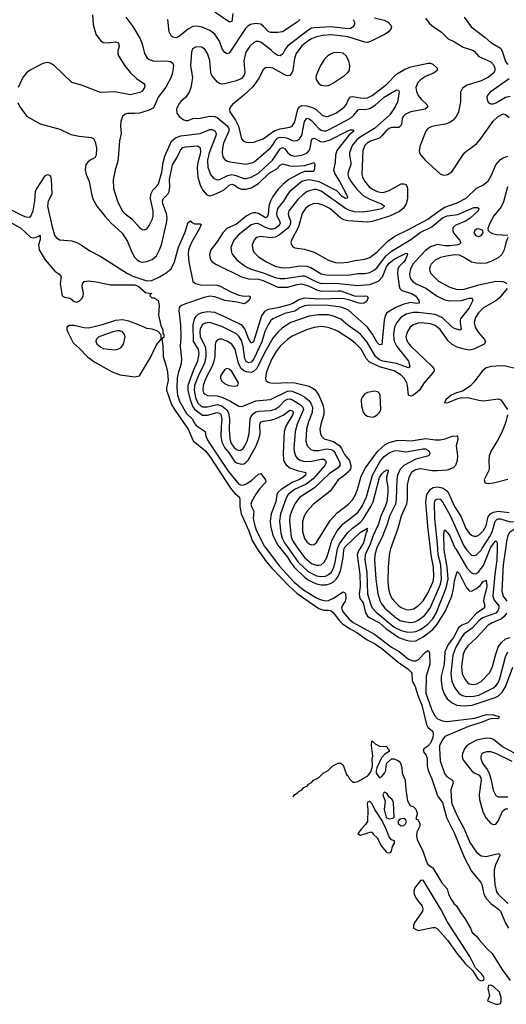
# Model space of a CAD drawing. Header units: inches. Extents: x 1834610 to 2027685, y 642842 to 774116.
# Tile 397 of 632: x 2004200 to 2008217, y 646240 to 654369. Entities that reach past the tile are written whole.
import ezdxf

# ---------------------------------------------------------------- set-up
doc = ezdxf.new("R2010")
doc.units = ezdxf.units.IN
doc.header["$MEASUREMENT"] = 0
doc.layers.add('C0604', color=7, linetype='Continuous')
doc.layers.add('C0605', color=7, linetype='Continuous')

msp = doc.modelspace()

# ---------------------------------------------------------------- linework, layer by layer
at = {"layer": 'C0604', "color": 5}
for points, elevation in [([(2006160.8, 650000), (2006235.4, 649895.4), (2006280.4, 649840.4), (2006417.9, 649697.9), (2006491.1, 649631.1), (2006670, 649507.5), (2006710, 649494.3), (2006750, 649494.6), (2006770, 649489.3), (2006790, 649471.1), (2006836.2, 649410), (2006863.3, 649383.3), (2006922.6, 649342.5), (2006982.8, 649310), (2007068.2, 649248.2), (2007130, 649218.2), (2007190, 649176.8), (2007325.6, 649065.6), (2007405, 649010), (2007436.7, 648976.7), (2007440.9, 648910), (2007463.8, 648863.8), (2007486.1, 648790), (2007520.8, 648710), (2007559.3, 648550), (2007569.4, 648529.4), (2007610, 648491.7), (2007614, 648474), (2007610, 648441.7), (2007590, 648397), (2007570, 648371.9), (2007537, 648350), (2007530.3, 648330), (2007554.4, 648294.4), (2007562.9, 648270), (2007564.5, 648210), (2007573.2, 648170), (2007601.6, 648101.6), (2007645.2, 647970), (2007653.2, 647953.2), (2007690, 647906), (2007723.1, 647783.1), (2007788.4, 647650), (2007870, 647455.5), (2007930, 647340.8), (2008006.7, 647246.7), (2008014.4, 647230), (2008032.7, 647150), (2008054.3, 647110), (2008090, 647071.9), (2008150, 647030.1), (2008168.4, 647010), (2008210.6, 646910), (2008235.2, 646870)], 160), ([(2006237.5, 650000), (2006341.7, 649861.7), (2006465, 649725), (2006543.4, 649663.4), (2006650, 649597.6), (2006690, 649579.3), (2006730, 649571.6), (2006750, 649575.6), (2006790, 649593.1), (2006870, 649644.8), (2006881.4, 649641.4), (2006890, 649632), (2006892.4, 649590), (2006886.6, 649570), (2006860.8, 649530), (2006855.6, 649510), (2006870, 649478.5), (2006919.9, 649419.9), (2006954, 649394), (2007130, 649296.1), (2007269.3, 649189.3), (2007332.7, 649152.7), (2007408.8, 649088.8), (2007444, 649076), (2007470, 649076.5), (2007492.4, 649087.6), (2007550, 649146.8), (2007570, 649160.2), (2007577.1, 649157.1), (2007582.1, 649142.1), (2007585.2, 649050), (2007554.2, 648950), (2007553.8, 648810), (2007598.5, 648678.5), (2007624.8, 648624.8), (2007650, 648596), (2007690, 648579.7), (2007730, 648576.6), (2007958.1, 648601.9), (2008053.2, 648633.3), (2008111, 648630), (2008156.1, 648616), (2008160.3, 648610), (2008150, 648601.1), (2008090, 648598), (2008070, 648592.2), (2008016.5, 648570), (2007904.6, 648535.4), (2007710, 648451.9), (2007684.1, 648415.9), (2007666.3, 648373.7), (2007664.4, 648355.6), (2007671.9, 648250), (2007706.2, 648146.2), (2007723.7, 648123.7), (2007771.8, 648090), (2007779.1, 648070), (2007757.9, 648010), (2007764, 647910), (2007769.5, 647889.5), (2007812.9, 647790), (2007869.7, 647689.7), (2007915.6, 647575.6), (2007970, 647495.9), (2008010, 647465.3), (2008050, 647460.1), (2008150, 647486.3), (2008159.6, 647479.6), (2008163.6, 647470), (2008129, 647391), (2008117.8, 647350), (2008116.3, 647310), (2008122.5, 647230), (2008134.8, 647170), (2008148.8, 647148.8), (2008230, 647072.7)], 180), ([(2006355.2, 650000), (2006410, 649931.4), (2006434.3, 649890), (2006466.5, 649850), (2006550, 649766), (2006590, 649739), (2006650, 649711.9), (2006690, 649702.6), (2006730, 649703.6), (2006765.8, 649714.2), (2006790, 649728.5), (2006813.1, 649750), (2006835.5, 649784.5), (2006849.7, 649830.3), (2006869.7, 649930), (2006874.4, 649990), (2006878.4, 650000)], 220), ([(2006420.9, 650000), (2006499.2, 649890), (2006583.3, 649810), (2006650, 649778.2), (2006690, 649772.5), (2006723.6, 649776.4), (2006750, 649787.8), (2006770, 649806.6), (2006790, 649842.6), (2006805.4, 649890), (2006823.8, 650000)], 240), ([(2006498, 650000), (2006550, 649930.1), (2006610, 649880.9), (2006650, 649866.4), (2006670, 649865.1), (2006690, 649870.1), (2006714, 649890), (2006735.3, 649930), (2006756.4, 650000)], 260), ([(2007007.1, 650000), (2006996.6, 649983.4), (2006986.1, 649950), (2007009, 649789), (2007009.8, 649690), (2007001.8, 649630), (2007008, 649590), (2007035.1, 649555.1), (2007053.3, 649473.3), (2007070, 649445.6), (2007090.1, 649430), (2007170, 649391.2), (2007222.3, 649342.3), (2007329.1, 649269.1), (2007390, 649246.4), (2007430, 649237.5), (2007470, 649241.5), (2007530, 649274), (2007610, 649333.5), (2007650, 649380.3), (2007714.5, 649490), (2007767.3, 649610), (2007781.3, 649670), (2007790, 649737.1), (2007810, 649814), (2007830, 649795.8), (2007884.3, 649684.2), (2007910, 649654.8), (2007930, 649652.5), (2007970, 649672.4), (2008001.7, 649698.3), (2008030, 649733), (2008043.7, 649736.3), (2008050, 649743), (2008055.3, 649695.3), (2008053.3, 649673.3), (2008030.1, 649590), (2008029.7, 649569.7), (2008039.8, 649530), (2008035.3, 649510), (2007970, 649469.2), (2007898.1, 649390), (2007850, 649369.9), (2007821.2, 649350), (2007780.1, 649270), (2007736.5, 649210), (2007710.1, 649149.9), (2007703.4, 649050), (2007680.4, 648950), (2007679.5, 648910), (2007687.9, 648850), (2007703.6, 648803.6), (2007730, 648763.2), (2007769.1, 648729.1), (2007809.7, 648709.7), (2007870, 648703.3), (2007934, 648710), (2008126.2, 648773.7), (2008153.2, 648786.8), (2008183.7, 648816.3), (2008210, 648861.6), (2008270, 649024.9)], 220), ([(2007074.9, 650000), (2007059.7, 649970), (2007052.9, 649950), (2007050.4, 649910), (2007065.7, 649805.7), (2007071.6, 649630), (2007102.1, 649530), (2007113.1, 649510), (2007139.9, 649479.9), (2007290, 649355.1), (2007350, 649326.1), (2007390, 649314.6), (2007430, 649312), (2007470, 649318.4), (2007510, 649336.2), (2007570, 649377.8), (2007610, 649423.9), (2007638.4, 649470), (2007720.9, 649679.1), (2007735.9, 649750), (2007728.8, 649851.2), (2007704.9, 649990), (2007704.6, 650000)], 240), ([(2007146.4, 650000), (2007132, 649950), (2007129.6, 649910), (2007139.5, 649750), (2007157.5, 649630), (2007174.4, 649570), (2007186.3, 649546.3), (2007214.6, 649510), (2007310, 649427.7), (2007341.2, 649410), (2007370, 649400.1), (2007430, 649393.3), (2007461.3, 649398.7), (2007490, 649410.6), (2007541.5, 649450), (2007588.9, 649511.1), (2007673.2, 649710), (2007682.5, 649750), (2007675.2, 649870), (2007655.1, 649950), (2007651.6, 650000)], 260), ([(2007261.9, 650000), (2007258.4, 649990), (2007249.5, 649950), (2007241.1, 649850), (2007238.4, 649730), (2007243.6, 649670), (2007254.7, 649630), (2007270, 649596.9), (2007290, 649568.4), (2007329.3, 649530), (2007350, 649516.6), (2007390, 649500.1), (2007410, 649498.4), (2007450, 649506.7), (2007490, 649530.2), (2007530, 649571.8), (2007570, 649635.9), (2007612.6, 649730), (2007618.6, 649770), (2007617, 649850), (2007595.6, 649950), (2007589.9, 650000)], 280), ([(2008140.9, 650000), (2008138.2, 649910), (2008121.2, 649790), (2008106.4, 649610), (2008116.2, 649576.1), (2008155.3, 649530), (2008156.3, 649510), (2008148.3, 649490), (2008130.7, 649469.3), (2008020.4, 649430), (2007990, 649406), (2007933.9, 649346.1), (2007870, 649299.6), (2007850, 649274.4), (2007800.5, 649190), (2007776.7, 649123.3), (2007759.1, 648970), (2007767.9, 648907.9), (2007790, 648857.2), (2007825.3, 648810), (2007851.3, 648791.3), (2007890, 648781), (2007950, 648783.5), (2007990, 648793.6), (2008106.2, 648850), (2008131.3, 648868.7), (2008150, 648895.2), (2008164.3, 648930), (2008210.4, 649110), (2008230, 649149.4)], 240), ([(2007799, 650000), (2007890, 649845.3), (2007930, 649802.2), (2007950, 649793.8), (2007970, 649797.7), (2007990, 649813.2), (2008030, 649863.5), (2008084.6, 650000)], 240), ([(2007883.1, 650000), (2007890, 649989.4), (2007930, 649949.4), (2007950, 649944.6), (2007970, 649950.9), (2008010, 649990.8), (2008016, 650000)], 260), ([(2008209.2, 650000), (2008192.1, 649870), (2008180.3, 649650), (2008191.1, 649610), (2008220.5, 649570)], 260), ([(2008217.5, 649470), (2008198.4, 649441.6), (2008177.1, 649422.9), (2008098.9, 649390), (2008068.2, 649370), (2007970, 649266), (2007899.6, 649200.4), (2007878, 649170), (2007859.6, 649130), (2007846.8, 649030), (2007853, 648970), (2007870.5, 648930.5), (2007897, 648897), (2007910, 648887.3), (2007950, 648880.8), (2007973.8, 648886.2), (2008010, 648904.3), (2008080.6, 648979.3), (2008103.9, 649030), (2008129.3, 649130.7), (2008150.4, 649190), (2008174.1, 649225.9), (2008210, 649256.8), (2008250, 649269.1)], 260), ([(2006458, 647954), (2006470, 647972), (2006494.6, 647985.4), (2006503.1, 647996.9), (2006528.4, 648011.6), (2006546, 648030), (2006574.6, 648045.4), (2006583.1, 648056.9), (2006608.4, 648071.6), (2006626, 648090), (2006666, 648110), (2006706, 648150), (2006746, 648170), (2006786, 648210), (2006830, 648232), (2006850, 648232), (2006870, 648216), (2006899.1, 648139.1), (2006910, 648130.7), (2006921.4, 648101.4), (2006950, 648074.9), (2006970, 648073.7), (2006990, 648079.5), (2007072.9, 648127.1), (2007099.5, 648160.5), (2007112.1, 648207.9), (2007109.7, 648270), (2007115.1, 648290), (2007104.1, 648375.9), (2007107.3, 648412.7), (2007112.7, 648412.7), (2007134, 648390), (2007170, 648371), (2007230, 648370.3), (2007236.3, 648356.3), (2007244.7, 648350), (2007250, 648334), (2007250, 648328), (2007213, 648307), (2007185.8, 648274.2), (2007148, 648192), (2007142, 648170), (2007144, 648150), (2007170, 648111.3), (2007190, 648121), (2007211.7, 648148.3), (2007222.9, 648170), (2007225.6, 648210), (2007231.6, 648230), (2007270, 648268.2), (2007290, 648268.4), (2007316.3, 648256.3), (2007330, 648247.7), (2007343.8, 648230), (2007354.3, 648194.3), (2007357.8, 648150), (2007382.9, 648090), (2007386.3, 648010), (2007400.4, 647920.4), (2007423.1, 647883.1), (2007450, 647871.7), (2007470, 647850.3), (2007479.1, 647830), (2007481.3, 647810), (2007471.3, 647771.3), (2007490, 647762.8), (2007502.3, 647730), (2007502.8, 647710), (2007479.1, 647660.9), (2007475.2, 647630), (2007482.2, 647602.2), (2007530, 647498.8), (2007557.5, 647417.5), (2007573.1, 647393.1), (2007610, 647367), (2007684.5, 647244.5), (2007730, 647193.7), (2007740.2, 647150), (2007763.6, 647103.6), (2007785.7, 647070), (2007807.2, 647050), (2007837.6, 646997.6), (2007873.6, 646950), (2007921.7, 646870), (2007934.7, 646834.7), (2007970, 646803.8), (2007994.4, 646770), (2008058.6, 646698.6), (2008100.3, 646660.3), (2008179.1, 646530), (2008250, 646438)], 140), ([(2008290, 648312.5), (2008186.5, 648366.5), (2008110, 648426), (2008090, 648433.9), (2008050, 648438.1), (2007970, 648420.6), (2007910, 648388.8), (2007886.6, 648370), (2007871.3, 648350), (2007855.9, 648310), (2007853.9, 648290), (2007856.4, 648270), (2007865.3, 648250), (2007929.5, 648169.5), (2007951.1, 648151.1), (2007992.7, 648132.7), (2008007.3, 648110), (2008009.3, 648090), (2007993.4, 647973.4), (2007995.1, 647930), (2008022.5, 647830), (2008050, 647777.3), (2008090, 647733.6), (2008110, 647723.9), (2008130, 647728.3), (2008150, 647752.9), (2008184.2, 647835.8), (2008210, 647854.7), (2008230, 647853.6)], 220), ([(2008264.4, 648244.4), (2008130, 648309.9), (2008090, 648325), (2008054, 648326), (2008030, 648317.8), (2008018, 648310), (2008005.8, 648290), (2008006.4, 648270), (2008020.9, 648230), (2008058.9, 648178.9), (2008074.2, 648150), (2008093.1, 648090), (2008108.6, 648008.6), (2008130, 647964), (2008150, 647952.8), (2008230, 647952.1)], 240)]:
    msp.add_lwpolyline(points, dxfattribs=dict(at, elevation=elevation))
at = {"layer": 'C0604', "color": 5, "elevation": 140}
for points in [[(2007210, 647991.8), (2007197.3, 647970), (2007218, 647918), (2007207.7, 647850), (2007224.1, 647784.1), (2007250, 647770.6), (2007282, 647778), (2007290, 647784.7), (2007286.6, 647910), (2007272.8, 647932.8), (2007248.7, 647950), (2007230, 647984)], [(2007090, 647916), (2007084, 647916), (2007070.9, 647909.1), (2007068.1, 647891.9), (2007072.7, 647850), (2007070.4, 647749.6), (2007055.2, 647724.8), (2007021, 647690), (2006992, 647650), (2007010, 647638), (2007053.2, 647646.8), (2007090, 647662), (2007110, 647662), (2007121.1, 647641.1), (2007150, 647614), (2007186.5, 647546.5), (2007221.3, 647501.3), (2007230, 647494.4), (2007250, 647490.5), (2007264.1, 647495.9), (2007270, 647504.7), (2007278, 647542), (2007295.3, 647570), (2007294, 647590), (2007270, 647597.2), (2007250, 647622), (2007220.6, 647700.6), (2007202.4, 647730), (2007193.8, 647753.8), (2007131.4, 647850), (2007110, 647896)], [(2007370, 647775.1), (2007338, 647770), (2007321, 647750), (2007326, 647730), (2007350, 647714.8), (2007370, 647716), (2007384, 647730), (2007392.1, 647747.9), (2007385.6, 647765.6)], [(2007530, 647266.6), (2007510, 647263.7), (2007460.4, 647199.6), (2007454, 647170), (2007457.1, 647150), (2007473.5, 647113.5), (2007522, 647050), (2007528.8, 647030), (2007525.3, 647010), (2007457.3, 646910), (2007451, 646890), (2007452, 646870), (2007490, 646851), (2007610, 646874.9), (2007630, 646875.8), (2007650, 646864.9), (2007730.7, 646770.7), (2007804.8, 646664.8), (2007878.6, 646578.6), (2007938.9, 646518.9), (2007986, 646446), (2008010, 646433.7), (2008030, 646440.7), (2008034, 646450), (2008028.1, 646470), (2008012.8, 646492.8), (2007961.4, 646541.4), (2007915.5, 646635.5), (2007730, 646923.5), (2007680.2, 647020.2), (2007536.6, 647256.6)], [(2008090, 646398.3), (2008070, 646396), (2008065.5, 646370), (2008079.3, 646310), (2008062, 646270), (2008130, 646240.7), (2008150, 646240.5), (2008170, 646248), (2008174.5, 646265.5), (2008173.4, 646293.4), (2008159.5, 646339.5), (2008110, 646388.4)]]:
    msp.add_lwpolyline(points, close=True, dxfattribs=at)
at = {"layer": 'C0605', "color": 5}
for points, elevation in [([(2004800.9, 654410), (2004806.2, 654330), (2004828.2, 654250), (2004855.6, 654210), (2004870, 654194.6), (2004890, 654182.4), (2004930, 654178.2), (2004990, 654187.8), (2005010, 654182), (2005015.8, 654175.8), (2005022.4, 654150), (2005011, 654109), (2005009.4, 654090), (2005014.7, 654070), (2005067.3, 653987.3), (2005114.9, 653930), (2005163.2, 653883.2), (2005223.4, 653843.4), (2005232.8, 653830), (2005229.2, 653810), (2005210, 653779.7), (2005192.9, 653767.1), (2005111.9, 653748.1), (2004986.4, 653773.6), (2004868.1, 653768.1), (2004710, 653829.1), (2004630, 653851.9), (2004483.6, 653990), (2004452.3, 654010), (2004430, 654014.7), (2004390, 654006.9), (2004287.6, 653952.4), (2004255.8, 653930), (2004226.8, 653893.2), (2004188.6, 653810)], 220), ([(2005075.8, 654390), (2005132.9, 654312.9), (2005193.4, 654210), (2005210.2, 654170), (2005231, 654091), (2005250, 654057.6), (2005270, 654040.3), (2005310, 654025.8), (2005410, 654030.2), (2005445, 654025), (2005462.8, 654010), (2005470.1, 653990.1), (2005462.7, 653930), (2005447.8, 653890), (2005407, 653813), (2005343.5, 653730), (2005316.8, 653663.2), (2005300.5, 653639.5), (2005270, 653622), (2005190, 653598.5), (2005150, 653594), (2005090, 653596.1), (2005070.7, 653590), (2005048.7, 653570), (2005034.6, 653530), (2005031.6, 653490), (2005036.9, 653430), (2005024.9, 653370), (2005014.2, 653225.8), (2005007.9, 653190), (2004987.8, 653130), (2004971.4, 653048.6), (2004974.8, 652974.8), (2005006.4, 652870), (2005046.7, 652790), (2005070, 652765.6), (2005125.1, 652725.1), (2005190, 652652.9), (2005210, 652638), (2005230, 652635.3), (2005250, 652643.1), (2005270, 652670.4), (2005295.9, 652724.1), (2005302.1, 652750), (2005302.3, 652790), (2005278.9, 652890), (2005282.1, 652930), (2005297.8, 652962.2), (2005330, 652991), (2005346.5, 653013.5), (2005374.4, 653110), (2005384.1, 653190), (2005398.1, 653241.8), (2005452.9, 653367.1), (2005485.5, 653394.5), (2005530, 653410.7), (2005690, 653429.7), (2005770, 653461.7), (2005790, 653461.6), (2005810, 653452.6), (2005822.1, 653430), (2005819.6, 653410), (2005763.3, 653270), (2005750.5, 653210), (2005752, 653152), (2005775.2, 653090), (2005800.8, 653060.8), (2005830, 653048.6), (2005850, 653049.5), (2005917.6, 653082.4), (2005950, 653090.1), (2005984, 653084), (2006050, 653059.1), (2006070, 653058.6), (2006110, 653068.7), (2006170, 653103.6), (2006286.5, 653210), (2006350, 653302.5), (2006370, 653314.8), (2006390, 653302.5), (2006413, 653270), (2006436.9, 653250), (2006470, 653243.6), (2006530, 653249.6), (2006570, 653267.5), (2006590, 653288.4), (2006597.9, 653310), (2006607.8, 653372.2), (2006615.5, 653384.5), (2006630, 653390.1), (2006682.5, 653362.5), (2006710, 653359.9), (2006762.9, 653377.2), (2006910, 653451.8), (2006930, 653459), (2006950, 653459.5), (2006959.5, 653450), (2006920, 653420), (2006819.3, 653290), (2006806.7, 653250), (2006803.7, 653190), (2006790.8, 653130), (2006805, 653090), (2006843.3, 653030), (2006904.7, 652910), (2006904, 652896), (2006890, 652892.4), (2006863.2, 652910), (2006817.2, 652957.2), (2006671.4, 653031.5), (2006590, 653046.5), (2006556.9, 653043.1), (2006530, 653032.3), (2006430.1, 652949.9), (2006410, 652925.7), (2006376.4, 652870), (2006329.2, 652810.8), (2006320.3, 652770), (2006324, 652750), (2006345.2, 652710), (2006350.6, 652690), (2006340.6, 652670), (2006310, 652646), (2006290, 652639.8), (2006270, 652639.9), (2006230, 652653.8), (2006170, 652683.4), (2006150, 652687.1), (2006110, 652674.8), (2006002.5, 652590), (2005967.3, 652550), (2005943, 652490), (2005948.2, 652448.2), (2005956.9, 652430), (2005991, 652390), (2006030, 652356.3), (2006070.1, 652330.1), (2006109.7, 652309.7), (2006210, 652279.1), (2006310, 652241.5), (2006350, 652233.2), (2006390, 652231.7), (2006535.4, 652255.4), (2006550, 652253.8), (2006650, 652203.9), (2006690, 652190.4), (2006810, 652195.5), (2006984.6, 652175.4), (2007090, 652183.7), (2007161, 652210), (2007194.7, 652245.3), (2007227.3, 652330), (2007250, 652359.5), (2007290, 652391.6), (2007390, 652441.8), (2007399.3, 652439.3), (2007402.4, 652430), (2007385.2, 652390), (2007370.8, 652369.2), (2007330.6, 652330), (2007321.1, 652310), (2007318.7, 652270), (2007332.1, 652170), (2007339.2, 652150), (2007354.6, 652134.6), (2007434.9, 652110), (2007467.8, 652090), (2007493.7, 652050), (2007496.4, 652030), (2007472.4, 652027.6), (2007430, 652033.9), (2007370, 652020.8), (2007305.5, 651994.5), (2007232, 651948), (2007216.8, 651923.2), (2007207.9, 651890), (2007190, 651687.6), (2007170, 651685.3), (2007150, 651705.3), (2007113.6, 651773.6), (2007070.6, 651830.6), (2006915, 651970), (2006890, 651983.6), (2006850, 651996.1), (2006750, 652009.2), (2006590, 652012.2), (2006552.1, 652007.9), (2006512.5, 651990), (2006470, 651963.5), (2006390, 651943.1), (2006290, 651899.3), (2006270, 651882.2), (2006250, 651850.8), (2006224.9, 651795.1), (2006198.3, 651710), (2006131.5, 651568.5), (2006110, 651542.1), (2006090, 651535.6), (2006070, 651547.9), (2006059.4, 651570), (2006043.7, 651670), (2006030, 651720.3), (2006010, 651755.9), (2005990, 651775.4), (2005870, 651837.4), (2005770, 651869.9), (2005730, 651863.8), (2005710, 651851.8), (2005690, 651816.9), (2005685.7, 651790), (2005688.6, 651750), (2005730.6, 651670.6), (2005737.3, 651630), (2005737.7, 651590), (2005724.3, 651530), (2005679.2, 651440.8), (2005644.2, 651350), (2005640.2, 651310), (2005651.9, 651250), (2005670, 651202.1), (2005698.5, 651178.5), (2005710, 651174.1), (2005750, 651174.3), (2005830, 651192.4), (2005870, 651180.4), (2005909.3, 651149.3), (2005923.4, 651123.4), (2005932.4, 651070), (2005929.3, 650990), (2005933.5, 650910), (2005945.3, 650870), (2005970, 650837.5), (2005990, 650821.5), (2006010, 650813.2), (2006024.8, 650815.2), (2006045.8, 650830), (2006058.9, 650850), (2006076.9, 650890), (2006094, 650950), (2006102.9, 651070), (2006109.4, 651090.7), (2006130, 651119.3), (2006150, 651132.5), (2006170, 651138.7), (2006270, 651143.7), (2006310, 651155.2), (2006343.3, 651176.7), (2006390, 651226.2), (2006410, 651236.3), (2006430, 651239), (2006452.2, 651232.2), (2006517.9, 651190), (2006538.5, 651170), (2006543.3, 651150), (2006490.1, 651030), (2006473.8, 650970), (2006463.7, 650830), (2006465.4, 650805.4), (2006477, 650770), (2006490.5, 650750.5), (2006510, 650735.7), (2006550, 650721.9), (2006610, 650723.9), (2006690, 650741.6), (2006710, 650741.1), (2006725.6, 650730), (2006729.5, 650710), (2006719.8, 650690), (2006621.9, 650578.1), (2006564.3, 650535.7), (2006469.2, 650490.8), (2006417, 650450), (2006399.6, 650420.4), (2006354.1, 650290), (2006345.6, 650230), (2006356.2, 650130), (2006366.2, 650090), (2006385.4, 650050), (2006420.9, 650000)], 240), ([(2005958.6, 654421.4), (2005950, 654355.1), (2005931.4, 654348.6), (2005810, 654432.5)], 220), ([(2007130, 654385.1), (2007210, 654364.5), (2007241.3, 654350), (2007263.7, 654323.7), (2007268.8, 654310), (2007264.2, 654290), (2007245.7, 654270), (2007216.5, 654250), (2007096.5, 654190), (2007070, 654181.2), (2007050, 654182.7), (2006910, 654227.1), (2006776.3, 654243.7), (2006701.2, 654238.8), (2006650, 654227.1), (2006610, 654211.6), (2006570, 654186.7), (2006530, 654152.9), (2006480.9, 654090), (2006467.7, 654050), (2006454.1, 653950), (2006446.8, 653930), (2006430.5, 653909.5), (2006410, 653906.8), (2006390, 653914.3), (2006290, 653969.9), (2006250, 653975), (2006229.4, 653970.6), (2006207.6, 653952.4), (2006177, 653890), (2006125, 653815), (2006050, 653746.5), (2005955.6, 653670), (2005939.1, 653650), (2005932.2, 653630), (2005934, 653610), (2005980.5, 653540.5), (2006006.1, 653490), (2006030, 653386.7), (2006047.8, 653367.8), (2006070, 653357.3), (2006094.4, 653354.4), (2006130, 653357.7), (2006210, 653386.9), (2006281.2, 653438.8), (2006310, 653454.2), (2006350, 653467.8), (2006430, 653482.7), (2006448.6, 653491.4), (2006470, 653526.3), (2006497, 653630), (2006509.1, 653650.9), (2006530, 653662), (2006570, 653659.3), (2006621.7, 653641.7), (2006647.4, 653627.4), (2006699.5, 653579.4), (2006730, 653570.1), (2006750, 653572.4), (2006810, 653597.5), (2006876.3, 653643.7), (2006894.4, 653665.6), (2006913.4, 653710), (2006930, 653731.4), (2006950, 653736.3), (2007010, 653723.4), (2007050, 653720.4), (2007070, 653724.3), (2007110, 653744.7), (2007230, 653836.6), (2007310, 653919.3), (2007378.3, 653961.7), (2007430, 653980.6), (2007571.1, 654011.1), (2007590, 654010.2), (2007610, 654001.7), (2007647.2, 653970), (2007645.7, 653950), (2007620.9, 653930), (2007550, 653899.5), (2007507.9, 653872.1), (2007487.6, 653850), (2007471.2, 653810), (2007476.9, 653776.9), (2007490, 653744.4), (2007513.1, 653713.1), (2007561.3, 653670), (2007570, 653649.7), (2007548.2, 653630), (2007430, 653609.1), (2007383.5, 653590), (2007364.2, 653570), (2007356.8, 653550), (2007352.6, 653507.4), (2007344.9, 653490), (2007330, 653479.9), (2007270, 653479.2), (2007250, 653472.2), (2007222.7, 653450), (2007190.4, 653409.6), (2007170, 653392.2), (2007094.7, 653365.3), (2007067.4, 653350), (2007049.5, 653330), (2007033.9, 653290), (2007024.8, 653090), (2007030.1, 653070), (2007052.5, 653030), (2007085.5, 652990), (2007111.9, 652970), (2007150, 652950.6), (2007190, 652943.3), (2007210, 652945), (2007250, 652958.4), (2007350, 653014.7), (2007370, 653015.2), (2007387.6, 653007.6), (2007398.9, 652990), (2007401.9, 652970), (2007401.7, 652890), (2007390.9, 652849.1), (2007367.4, 652812.5), (2007334.8, 652785.2), (2007253.5, 652746.5), (2007110, 652703), (2007070, 652697.5), (2006910, 652707.9), (2006875.8, 652715.8), (2006850, 652731.3), (2006760.2, 652810), (2006710, 652836.2), (2006670, 652850.5), (2006630, 652851.2), (2006590, 652835.9), (2006559, 652810), (2006530.8, 652770), (2006502.1, 652657.9), (2006443.2, 652550), (2006439.6, 652530), (2006445.4, 652505.4), (2006454.4, 652494.4), (2006470, 652486), (2006550, 652474.3), (2006629.6, 652449.6), (2006750, 652382.8), (2006805.7, 652365.7), (2006850, 652360.9), (2006910, 652366.3), (2006970, 652381.2), (2007050, 652392.7), (2007090, 652407.1), (2007150, 652453.1), (2007238.9, 652541.1), (2007296.9, 652583.1), (2007410, 652637), (2007570, 652723.8), (2007654.2, 652785.8), (2007710, 652820.8), (2007810, 652858.5), (2007884.5, 652895.5), (2007970, 652977.8), (2008030, 653007.3), (2008070, 653040.6), (2008095.1, 653084.9), (2008129.4, 653170), (2008170, 653214.8), (2008190, 653229.3), (2008230, 653242.9)], 280), ([(2007550, 654381.3), (2007579.8, 654339.8), (2007615.3, 654310), (2007680.3, 654270), (2007735.8, 654210), (2007790, 654186.5), (2007861.8, 654141.8), (2007938.3, 654118.3), (2007950.6, 654110.6), (2007990, 654066.2), (2008090, 654021.6), (2008110, 653996.9), (2008120.9, 653970), (2008122.7, 653950), (2008113.7, 653930), (2008070, 653895.3), (2008010, 653864.9), (2007894.9, 653830), (2007856.6, 653803.4), (2007840.2, 653770), (2007838.6, 653690), (2007822.5, 653610), (2007805.8, 653574.2), (2007778.9, 653541.1), (2007750, 653520.2), (2007714, 653506), (2007630, 653494), (2007596.1, 653483.9), (2007570.2, 653470), (2007551.5, 653448.5), (2007505.7, 653330), (2007497.8, 653290), (2007501.2, 653270), (2007511.3, 653250), (2007546.2, 653210), (2007670, 653096.5), (2007690, 653087.4), (2007710, 653084.9), (2007732.3, 653090), (2007766.4, 653113.6), (2007870, 653267.4), (2007890, 653287.6), (2007970, 653344.2), (2008010, 653390.2), (2008107.3, 653532.7), (2008150, 653569.5), (2008190, 653592.4), (2008210, 653587.5), (2008241.1, 653561.1)], 320), ([(2007868, 654390), (2007927.4, 654310), (2008042.6, 654222.6), (2008090, 654180.7), (2008170, 654133.8), (2008182.9, 654110), (2008210, 654025.4), (2008230, 653998.8)], 340), ([(2006511.4, 654370), (2006490, 654349.7), (2006370, 654269.8), (2006330, 654263.5), (2006270, 654263.5), (2006250, 654272.5), (2006213.6, 654313.6), (2006190, 654332.2), (2006150, 654339), (2006106.3, 654330), (2006083.8, 654316.2), (2006064.5, 654295.5), (2005930, 654092.6), (2005910, 654086.6), (2005890, 654100.4), (2005870.7, 654130), (2005850, 654193.3), (2005810, 654248.9), (2005770, 654279.8), (2005707.6, 654307.6), (2005663.1, 654316.9), (2005630, 654314.1), (2005590, 654292.5), (2005510, 654226.6), (2005490, 654219.1), (2005464.3, 654224.3), (2005450, 654236), (2005435, 654270), (2005423.9, 654370)], 240), ([(2006952.9, 654370), (2006964.9, 654350), (2006964.6, 654330), (2006952, 654310), (2006930, 654297.1), (2006910, 654293.9), (2006770, 654309.2), (2006630, 654302.8), (2006610, 654298.4), (2006579.3, 654280.7), (2006411.5, 654150), (2006395, 654130), (2006370, 654084.7), (2006350, 654069.8), (2006330, 654072.5), (2006310, 654086.5), (2006277.2, 654117.2), (2006190, 654183.2), (2006170, 654189.8), (2006150, 654188.2), (2006130, 654178.6), (2006098.5, 654150), (2006071, 654110), (2006063.7, 654090), (2006050.9, 654030), (2006057.4, 653930), (2006050, 653905.7), (2006030, 653885.2), (2005990, 653865.6), (2005890, 653839.7), (2005870, 653838), (2005850, 653842.4), (2005833.1, 653853.1), (2005785.4, 653910), (2005778.5, 653930), (2005770, 654032.3), (2005750.7, 654090), (2005730, 654121.3), (2005710, 654138.9), (2005690, 654146.6), (2005650, 654143.5), (2005625.3, 654130), (2005618.7, 654101.3), (2005611.3, 653990), (2005625.2, 653890), (2005613.8, 653810), (2005598.3, 653770), (2005571.1, 653728.9), (2005530, 653695.1), (2005510, 653669.4), (2005495.6, 653630), (2005497.8, 653597.8), (2005517.6, 653570), (2005550, 653545.8), (2005570, 653537.3), (2005590, 653538.5), (2005630, 653552.3), (2005690, 653555.2), (2005766.4, 653573.6), (2005810, 653571.2), (2005830, 653561), (2005913.1, 653493.1), (2005927.7, 653470), (2005927.5, 653450), (2005883.1, 653350), (2005873.4, 653310), (2005871.8, 653270), (2005878, 653238), (2005890, 653218.7), (2005910, 653203.9), (2005935.4, 653195.4), (2006070, 653175.3), (2006125.1, 653190), (2006150, 653206.3), (2006270, 653311.9), (2006290, 653336.3), (2006310, 653372.5), (2006330, 653393.6), (2006350, 653399.3), (2006390, 653397.8), (2006411.9, 653391.9), (2006450, 653371.4), (2006470, 653367.9), (2006490, 653371.8), (2006510, 653384.5), (2006527.8, 653412.2), (2006550, 653528.4), (2006570, 653555.2), (2006590, 653550.8), (2006610, 653535.8), (2006670, 653470.1), (2006690, 653456.8), (2006710, 653451.2), (2006730, 653452.2), (2006750, 653459.1), (2006930, 653556.6), (2006959.1, 653580.9), (2006995.4, 653624.6), (2007010, 653629.5), (2007050, 653627.3), (2007090, 653637.5), (2007135.3, 653664.7), (2007210, 653728.4), (2007250, 653755.7), (2007310, 653790.2), (2007327.7, 653787.7), (2007330, 653782), (2007331.7, 653770), (2007318.7, 653690), (2007298.6, 653650), (2007256.2, 653583.8), (2007130, 653471.6), (2007010, 653399.4), (2006982.2, 653377.8), (2006944.6, 653330), (2006922.5, 653270), (2006921.6, 653250), (2006934.2, 653190), (2006933.2, 653173.2), (2006911.9, 653110), (2006910.1, 653090), (2006914.6, 653070), (2006935, 653030), (2006983.4, 652970), (2007036.6, 652916.6), (2007090, 652887), (2007187.6, 652850), (2007210, 652831.6), (2007210, 652827.8), (2007190, 652807.9), (2007090, 652788.5), (2007030, 652779.4), (2006962.9, 652782.8), (2006916.3, 652796.3), (2006890, 652811.1), (2006690, 652954.7), (2006650, 652967.1), (2006630, 652967), (2006573.8, 652950), (2006536, 652924), (2006495.6, 652884.4), (2006421.2, 652790), (2006415.4, 652770), (2006418.2, 652750), (2006434.3, 652710), (2006435.7, 652690), (2006428.9, 652670), (2006410, 652646.1), (2006345.9, 652594.1), (2006310, 652573.8), (2006270, 652568.4), (2006190, 652580.5), (2006152.2, 652570), (2006134.2, 652550), (2006119.3, 652510), (2006123.8, 652470), (2006134, 652450), (2006171.2, 652411.2), (2006236.5, 652370), (2006310, 652335.1), (2006370, 652321.2), (2006430, 652323.3), (2006510, 652337.8), (2006570, 652334.6), (2006602.3, 652322.3), (2006690, 652272.3), (2006730, 652262.6), (2006910, 652259.6), (2006990, 652272.6), (2007050, 652274.6), (2007090, 652281.9), (2007130, 652304.3), (2007150, 652322.8), (2007223.8, 652416.2), (2007270, 652459.4), (2007430, 652556), (2007506.8, 652613.2), (2007601.2, 652658.8), (2007690, 652733), (2007730, 652749.7), (2007817.9, 652762.1), (2007950, 652817.6), (2007977.8, 652817.8), (2007990.4, 652810), (2007985.3, 652790), (2007918.4, 652730), (2007884.5, 652710), (2007795.9, 652670), (2007776.3, 652650), (2007774.4, 652630), (2007781.9, 652610), (2007830.8, 652550), (2007842.2, 652530), (2007838.9, 652521.1), (2007818.8, 652510), (2007750, 652502.5), (2007710, 652503.4), (2007650, 652513), (2007590, 652494.8), (2007550, 652462.8), (2007470, 652379.1), (2007446.5, 652350), (2007425.1, 652310), (2007417.8, 652270), (2007421, 652250), (2007428.4, 652228.4), (2007442.3, 652210), (2007473.8, 652190), (2007552.1, 652152.1), (2007646.6, 652086.6), (2007710, 652057.6), (2007750, 652047.2), (2007847.7, 652052.3), (2007911.6, 652071.6), (2007934, 652070), (2007941.7, 652050), (2007911.7, 651990), (2007839.8, 651900.2), (2007835.5, 651890), (2007836.3, 651870), (2007845.3, 651814.7), (2007834.2, 651805.8), (2007790, 651819.1), (2007770, 651830.6), (2007689, 651909.1), (2007630, 651934.8), (2007488.6, 651951.4), (2007447.7, 651952.3), (2007390, 651937.9), (2007346.4, 651910), (2007313.4, 651870), (2007295, 651830), (2007287.1, 651772.9), (2007288.3, 651730), (2007293.3, 651710), (2007313, 651670), (2007408.5, 651550), (2007420.7, 651510), (2007410, 651494.3), (2007311.4, 651531.4), (2007198.9, 651550), (2007170, 651559.9), (2007137.4, 651590), (2007067.9, 651707.9), (2007013.1, 651773.1), (2006910, 651847), (2006850, 651897.1), (2006790, 651922.9), (2006750, 651932.5), (2006667.6, 651932.4), (2006590, 651922.9), (2006436.9, 651870), (2006370, 651825.9), (2006330, 651789.9), (2006290, 651739.8), (2006220.3, 651619.7), (2006156.2, 651490), (2006133.1, 651466.9), (2006110, 651457.5), (2006070, 651461), (2006050, 651470.3), (2006027.3, 651490), (2006005.8, 651530), (2005978.1, 651650), (2005950, 651691.8), (2005910, 651716.3), (2005870, 651731.2), (2005850, 651732.7), (2005832.5, 651727.5), (2005818.4, 651710), (2005812.5, 651687.5), (2005809.7, 651590), (2005803.7, 651550), (2005788.5, 651510), (2005735.5, 651410), (2005714.4, 651350), (2005711.4, 651310), (2005718.6, 651290), (2005730, 651276.5), (2005750, 651266.6), (2005830, 651263), (2005870, 651253.9), (2005941.1, 651221.1), (2006010, 651178.2), (2006030, 651175.8), (2006050, 651180.5), (2006150, 651223.9), (2006270, 651233.1), (2006410, 651301.7), (2006430, 651305.5), (2006450, 651303.2), (2006514.9, 651274.9), (2006553.2, 651253.2), (2006586.8, 651226.8), (2006604.7, 651204.7), (2006618.3, 651170), (2006614.9, 651125.1), (2006582.9, 651050), (2006567.4, 650990), (2006562.2, 650890), (2006573.8, 650850), (2006602, 650822), (2006631.6, 650811.6), (2006670, 650812.6), (2006730, 650825.2), (2006770, 650821.1), (2006790, 650809), (2006804.9, 650790), (2006841.7, 650710), (2006842.4, 650690), (2006828.2, 650670), (2006756.6, 650623.4), (2006634.4, 650505.7), (2006510, 650425.5), (2006470, 650372.5), (2006442.8, 650310), (2006430.5, 650270), (2006425.9, 650230), (2006441, 650101), (2006453.2, 650070), (2006490, 650010.8), (2006498, 650000)], 260), ([(2008239.7, 653880.3), (2008082.6, 653770), (2008063.1, 653750), (2008057.4, 653730), (2008058, 653710), (2008068, 653688), (2008079.6, 653679.6), (2008090, 653674.9), (2008110, 653675.8), (2008130, 653682.9), (2008210, 653728.8), (2008250, 653737.6)], 340), ([(2004184.4, 653684.4), (2004200.8, 653650), (2004238.7, 653598.7), (2004257, 653577), (2004280.2, 653559.8), (2004370.2, 653510.2), (2004530, 653466.2), (2004621.4, 653421.4), (2004690, 653407), (2004790, 653398), (2004810, 653388.4), (2004821.7, 653361.7), (2004833, 653310), (2004830.2, 653250), (2004819.6, 653230), (2004782, 653210), (2004758.8, 653190), (2004746.5, 653170), (2004739.6, 653130), (2004748.4, 653090), (2004774.4, 653034.4), (2004791.6, 652931.6), (2004803.5, 652890), (2004836.5, 652830), (2004904.5, 652744.4), (2004950, 652694.7), (2005045.9, 652605.9), (2005090, 652538), (2005126.7, 652450), (2005149, 652410), (2005170, 652385.9), (2005192.4, 652372.4), (2005210, 652368.7), (2005250, 652371.7), (2005292.9, 652390), (2005330, 652421.2), (2005354.4, 652470), (2005369.3, 652510.7), (2005412.9, 652690), (2005418.1, 652730), (2005411.4, 652770), (2005382.1, 652850), (2005379.4, 652870), (2005383.2, 652890), (2005423.9, 652930), (2005434.5, 652950), (2005439.2, 652990), (2005437.1, 653050), (2005462.2, 653170), (2005498.2, 653230), (2005526.7, 653293.3), (2005546.8, 653313.2), (2005570, 653320.8), (2005668.3, 653328.3), (2005690, 653314), (2005692, 653270), (2005670.8, 653190), (2005665, 653150), (2005669.6, 653070), (2005690, 653006.3), (2005710, 652963.5), (2005744.5, 652924.5), (2005770, 652916.4), (2005805.9, 652925.9), (2005861.4, 652950), (2005890, 652968.8), (2005930, 653004.5), (2005950, 653011), (2005970, 653005.7), (2006010, 652977.5), (2006030, 652970.1), (2006070, 652970.5), (2006110, 652982.5), (2006170, 653016.5), (2006258.8, 653101.2), (2006323, 653137), (2006350, 653167.4), (2006370, 653178.3), (2006430, 653161.5), (2006470, 653159.5), (2006555.1, 653164.9), (2006630.7, 653190), (2006635.8, 653170), (2006631.2, 653128.8), (2006625.1, 653114.9), (2006550, 653117.4), (2006517.5, 653102.5), (2006420.8, 653050), (2006371.8, 653010), (2006334.2, 652970), (2006290.7, 652910), (2006269.2, 652870), (2006257, 652830), (2006250, 652757), (2006240.1, 652739.9), (2006230, 652733.6), (2006170, 652769.5), (2006150, 652775.2), (2006130, 652773.9), (2006110, 652768), (2006070, 652746), (2005990, 652681), (2005910, 652646.5), (2005877.8, 652610), (2005826.8, 652533.2), (2005778, 652470), (2005766.3, 652430), (2005772.2, 652392.2), (2005788.2, 652370), (2005817.8, 652350), (2006030, 652247.2), (2006089.4, 652229.4), (2006170, 652226), (2006210, 652217.3), (2006330, 652160.7), (2006410, 652162.4), (2006490, 652184.4), (2006530, 652188.5), (2006590, 652170.4), (2006650, 652138.3), (2006687.3, 652127.4), (2006830, 652132), (2006850, 652129.6), (2006970, 652087.7), (2007052, 652090), (2007065.8, 652085.8), (2007077.3, 652070), (2007059, 652041), (2007044.7, 652030), (2007013.4, 652026.6), (2006990, 652030.8), (2006917.3, 652057.3), (2006866.6, 652066.6), (2006670, 652061), (2006550, 652070.2), (2006510, 652060.1), (2006454, 652026), (2006425.4, 652014.6), (2006330, 651989.6), (2006250, 651977), (2006220.6, 651959.4), (2006194.9, 651925.1), (2006131.4, 651710), (2006110, 651699.3), (2006090, 651736.5), (2006057.4, 651817.4), (2006040.6, 651840.6), (2006029, 651850), (2005910, 651908.1), (2005810, 651951.1), (2005750, 651958.7), (2005702.8, 651950), (2005670, 651935.5), (2005650, 651915.9), (2005640.8, 651899.2), (2005629, 651851), (2005631.4, 651711.4), (2005673.3, 651650), (2005679.3, 651610), (2005668.3, 651550), (2005631.2, 651470), (2005587.1, 651350), (2005588.6, 651310), (2005607.1, 651230), (2005630, 651172.9), (2005646.3, 651150), (2005710, 651104.6), (2005750, 651104.3), (2005830, 651126.8), (2005850, 651119.6), (2005859.1, 651110), (2005869.5, 651070), (2005862.6, 651010), (2005860.5, 650930), (2005870, 650880.7), (2005890, 650836.1), (2005929.4, 650789.4), (2005970, 650727.3), (2005990, 650712.1), (2006030, 650698.8), (2006050, 650701.5), (2006064.8, 650710), (2006086.1, 650733.9), (2006151.5, 650850), (2006175.3, 650910), (2006183.8, 650950), (2006181.7, 651030), (2006191.9, 651048.1), (2006210, 651055.9), (2006270, 651062.5), (2006310, 651075), (2006375.2, 651104.8), (2006430, 651145.8), (2006450, 651141.2), (2006456.6, 651130), (2006453.8, 651110), (2006400.5, 651019.5), (2006382.9, 650970), (2006373.9, 650790), (2006378.5, 650730), (2006395.8, 650695.8), (2006430.4, 650670.4), (2006490, 650647.7), (2006562.6, 650630), (2006559, 650610), (2006537.7, 650590), (2006504.3, 650570), (2006450, 650547.9), (2006359, 650490), (2006334.2, 650470), (2006323.3, 650450), (2006315.2, 650390), (2006275.3, 650290), (2006267.6, 650230), (2006271.2, 650190), (2006290.1, 650110), (2006330, 650031.6), (2006355.2, 650000)], 220), ([(2003990, 652868.4), (2004230, 652751.2), (2004250, 652742.5), (2004279.6, 652740.4), (2004292.7, 652747.3), (2004309.9, 652790), (2004325.2, 652874.8), (2004330.3, 652949.7), (2004337.6, 652970), (2004410, 653080.7), (2004430, 653091.4), (2004445.1, 653085.1), (2004454.2, 653074.2), (2004459.6, 653050), (2004466.4, 652930), (2004434, 652870), (2004430.1, 652830), (2004464.8, 652670), (2004487.8, 652590), (2004500.9, 652570), (2004530, 652552.3), (2004630, 652542.7), (2004670.4, 652530), (2004710, 652509.2), (2004780.3, 652460.3), (2004870, 652415.2), (2005090, 652272.7), (2005132.8, 652252.8), (2005250, 652213.8), (2005290, 652216.7), (2005353.6, 652246.4), (2005410, 652278.4), (2005450, 652312.9), (2005478.5, 652370), (2005510, 652491.1), (2005563.2, 652610), (2005590, 652696.3), (2005610, 652707.6), (2005617.8, 652697.8), (2005643.7, 652683.7), (2005690, 652683.1), (2005697.2, 652677.2), (2005687.6, 652650), (2005615.6, 652524.4), (2005594.7, 652470), (2005591.9, 652430), (2005596.5, 652370), (2005629, 652209), (2005650.1, 652190.1), (2005690, 652180.1), (2005830, 652178.6), (2005854.2, 652170), (2005942.3, 652122.3), (2006010, 652095.9), (2006052.7, 652087.3), (2006092, 652090), (2006102.8, 652082.8), (2006103.1, 652070), (2006090.2, 652050), (2006070, 652031.1), (2006050, 652024.4), (2005996.4, 652036.4), (2005892.6, 652050), (2005810, 652081.4), (2005770, 652085.7), (2005724, 652076), (2005570, 652024.7), (2005535.1, 652010), (2005522, 651998), (2005516.1, 651990), (2005512.8, 651967.2), (2005528.1, 651850), (2005530.6, 651750), (2005525.2, 651670), (2005536, 651570), (2005532, 651530), (2005507.2, 651450), (2005501, 651410), (2005498.3, 651330), (2005503.3, 651270), (2005519.9, 651220), (2005578.1, 651118.2), (2005625.3, 651070), (2005639.8, 651039.8), (2005657.9, 651017.9), (2005730.4, 650970.4), (2005737.6, 650930), (2005756.3, 650890), (2005921.7, 650641.7), (2006010, 650535.6), (2006030, 650527), (2006050, 650529.3), (2006070, 650538.2), (2006113.8, 650566.2), (2006170, 650617.6), (2006190, 650623.2), (2006227.9, 650570), (2006232.6, 650550), (2006182, 650498), (2006148.7, 650451.3), (2006114.8, 650390), (2006109.2, 650370), (2006112.8, 650350), (2006132.2, 650312.2), (2006128, 650250), (2006140.3, 650190), (2006155.3, 650150), (2006221.4, 650021.4), (2006237.5, 650000)], 180), ([(2008227.5, 652990), (2008194.2, 652865.8), (2008175.3, 652824.7), (2008114.9, 652750), (2008080.6, 652690), (2008064.9, 652644.9), (2008066, 652630), (2008077.4, 652617.4), (2008103.4, 652603.4), (2008135.9, 652595.9), (2008230.6, 652590)], 280), ([(2004070, 652726), (2004205.5, 652650), (2004290, 652574.8), (2004310, 652568.8), (2004328.7, 652571.3), (2004358.4, 652581.6), (2004370, 652590.6), (2004370, 652554), (2004356.6, 652510), (2004361.3, 652470), (2004410, 652387.1), (2004490, 652294.6), (2004524, 652270), (2004541.7, 652250), (2004533.4, 652190), (2004550.4, 652090), (2004570, 652077.3), (2004615.5, 652070), (2004650, 652043.2), (2004670, 652037.8), (2004690, 652045.6), (2004716.9, 652070), (2004724.7, 652090), (2004726, 652110), (2004715.1, 652170), (2004717.2, 652190), (2004732.3, 652207.7), (2004770, 652212.2), (2004830, 652204.9), (2004950, 652180.3), (2005150, 652180.4), (2005179, 652170), (2005237.3, 652117.3), (2005291.3, 652110), (2005278, 652102), (2005274, 652090), (2005290, 652074), (2005310, 652072), (2005342, 652050), (2005351, 652011), (2005346.8, 651930), (2005365.4, 651845.4), (2005382, 651810), (2005382, 651782), (2005390.8, 651770), (2005390, 651746), (2005378, 651742), (2005374, 651730), (2005382, 651682), (2005384.4, 651590), (2005410.2, 651510.2), (2005420.7, 651460.7), (2005424.3, 651390), (2005411.6, 651330), (2005412.8, 651310), (2005452.9, 651192.9), (2005482.5, 651142.5), (2005590.1, 650990), (2005632.2, 650892.2), (2005734.4, 650810), (2005770, 650763.6), (2005941, 650500.9), (2005976.6, 650456.6), (2006012, 650430), (2006018.6, 650410), (2006018.4, 650350), (2006029.6, 650290), (2006092.3, 650150), (2006119.9, 650070), (2006160.5, 650000.5), (2006160.8, 650000)], 160), ([(2008230.4, 652570.4), (2008212, 652528), (2008200.4, 652470), (2008181.4, 652430), (2008150, 652402.4), (2008090, 652373.9), (2008050, 652360.5), (2008010, 652356.1), (2007970, 652358), (2007930, 652368.6), (2007863.5, 652410), (2007830, 652425.3), (2007790, 652428.3), (2007722.4, 652417.6), (2007673.7, 652406.4), (2007630, 652384.5), (2007596.9, 652350), (2007586, 652330), (2007582.4, 652310), (2007585.3, 652290), (2007596, 652270), (2007658.5, 652210), (2007750, 652160.5), (2007810, 652141.6), (2007870, 652145.3), (2007990, 652179.2), (2008130, 652211.2), (2008188.1, 652208.1), (2008210, 652200.2), (2008222.3, 652190)], 280), ([(2008225, 652150), (2008157.6, 652070), (2008130, 652047.3), (2008028.4, 651991.6), (2007987.5, 651950), (2007961.8, 651910), (2007951.9, 651870), (2007960.1, 651830), (2007984.8, 651790), (2008037.6, 651730), (2008046.4, 651710), (2008034.3, 651690), (2007950, 651649.9), (2007910, 651642.1), (2007870, 651648), (2007810, 651666.3), (2007769, 651689), (2007738.2, 651718.2), (2007670, 651811.9), (2007630, 651846), (2007590, 651857.6), (2007513.4, 651866.6), (2007490, 651864.7), (2007449.2, 651850), (2007424.3, 651830), (2007397.9, 651790), (2007388.9, 651750), (2007392.7, 651730), (2007405.3, 651705.3), (2007430, 651675.2), (2007601.5, 651510), (2007618.4, 651490), (2007621, 651470), (2007608.7, 651450), (2007539.3, 651370), (2007499.4, 651310), (2007450, 651269.9), (2007430, 651260.8), (2007408.5, 651268.5), (2007402.1, 651350), (2007396.6, 651370), (2007373.6, 651410), (2007350, 651434.1), (2007290.2, 651469.9), (2007170, 651504.3), (2007085.1, 651545.1), (2007062.2, 651570), (2007018.1, 651650), (2006970, 651699.9), (2006930.3, 651730.3), (2006830, 651793.9), (2006806.5, 651806.5), (2006746.8, 651826.8), (2006690, 651835.7), (2006630, 651828.3), (2006568.9, 651810), (2006450, 651755.8), (2006410.4, 651729.5), (2006350, 651674.9), (2006316.6, 651630), (2006280.4, 651570), (2006250, 651498), (2006235.8, 651450), (2006227.8, 651410), (2006232.7, 651390), (2006250, 651377), (2006270.2, 651370.2), (2006310, 651368.5), (2006410, 651375.1), (2006470.1, 651370.1), (2006590, 651343.7), (2006636.2, 651316.2), (2006668.4, 651268.4), (2006702.9, 651190), (2006711.7, 651150), (2006710, 651109.4), (2006685.6, 651030), (2006678.4, 650990), (2006682.2, 650950), (2006690.1, 650930.1), (2006712.2, 650910), (2006790, 650886.7), (2006841.8, 650850), (2006857.2, 650830), (2006880.5, 650780.5), (2006922, 650730), (2006934.6, 650690), (2006932.2, 650667.8), (2006918.8, 650641.3), (2006876.5, 650603.5), (2006829.3, 650570), (2006762.6, 650477.4), (2006624.4, 650370), (2006570, 650309.7), (2006547.7, 650270), (2006534.7, 650225.3), (2006534.8, 650145.2), (2006550, 650086.3), (2006570, 650059.7), (2006590, 650042.8), (2006610, 650034.9), (2006630, 650035.6), (2006650, 650051.8), (2006763.9, 650236.1), (2006821.9, 650298.1), (2006913.1, 650370), (2006950, 650409.1), (2006970, 650441.7), (2006989.8, 650489.8), (2007019.1, 650600.9), (2007055.2, 650670), (2007154.6, 650805.4), (2007218, 650862), (2007250, 650880.1), (2007310, 650895.6), (2007350, 650897.4), (2007431.2, 650891.2), (2007550, 650912), (2007630, 650900.3), (2007670, 650899.4), (2007711.2, 650908.8), (2007771.2, 650931.1), (2007810, 650932.6), (2007814, 650930), (2007816.1, 650910), (2007804, 650850), (2007812.8, 650770), (2007811.8, 650730), (2007798.9, 650690), (2007777.2, 650670), (2007728.8, 650651.2), (2007650, 650645.1), (2007606, 650646), (2007510, 650661), (2007490, 650659.3), (2007462.3, 650650), (2007433.8, 650630), (2007411.5, 650590), (2007399.6, 650530), (2007398.8, 650410), (2007392.3, 650370), (2007349.5, 650270), (2007321.3, 650170), (2007261.9, 650000)], 280), ([(2008288.9, 651488.9), (2008210.1, 651509.9), (2008170, 651512.6), (2008094.5, 651505.5), (2008050, 651493.9), (2008020.5, 651470), (2007950, 651377.8), (2007917.5, 651342.5), (2007856.5, 651303.5), (2007806, 651290), (2007762, 651270), (2007718.8, 651230), (2007707.5, 651207.5), (2007738, 651210), (2007818, 651242), (2007850.9, 651249.1), (2007910, 651246.5), (2007990, 651227), (2008030, 651222.5), (2008150, 651240.2), (2008170.5, 651230.5), (2008225.6, 651150)], 320), ([(2008226.6, 651106.6), (2008212, 651050), (2008184.2, 650975.8), (2008144.2, 650895.8), (2008090.9, 650810), (2008076.6, 650770), (2008072.5, 650730), (2008076.6, 650663.4), (2008072.7, 650647.3), (2008034.9, 650570), (2008040.7, 650550), (2008050, 650543), (2008070, 650539.5), (2008110, 650545.5), (2008230, 650575.6)], 320), ([(2006756.4, 650000), (2006777.5, 650070), (2006821.6, 650150), (2006871.4, 650208.6), (2006990, 650300.7), (2007027.7, 650352.3), (2007061.9, 650430), (2007113.7, 650610), (2007176.1, 650723.9), (2007210, 650764.1), (2007250, 650792.1), (2007290, 650811), (2007312.6, 650812.6), (2007390, 650800.3), (2007530, 650825.6), (2007550, 650826.8), (2007570, 650815.9), (2007577.3, 650810), (2007585.5, 650790), (2007577, 650770), (2007470, 650741.4), (2007370.7, 650690), (2007342, 650658.1), (2007320.1, 650610), (2007312.9, 650570), (2007308.5, 650410), (2007301.1, 650370), (2007253.7, 650270), (2007234.7, 650205.3), (2007195, 650105), (2007149.3, 650010), (2007146.4, 650000)], 260), ([(2006823.8, 650000), (2006825.4, 650010), (2006838.9, 650041.1), (2006906.8, 650133.2), (2006948.6, 650171.4), (2007010, 650217.1), (2007034.8, 650245.2), (2007099.3, 650350), (2007118.4, 650390), (2007170, 650589), (2007190, 650619.8), (2007210, 650639.4), (2007233.3, 650653.3), (2007240.7, 650650), (2007240.2, 650630), (2007228, 650592), (2007226.6, 650570), (2007237.8, 650510), (2007239.9, 650470), (2007231.5, 650388.5), (2007218.3, 650350), (2007179.9, 650270), (2007160.2, 650199.8), (2007118, 650110), (2007090.1, 650030), (2007074.9, 650000)], 240), ([(2007589.9, 650000), (2007568.1, 650188.1), (2007551.7, 650390), (2007561.9, 650450), (2007590, 650493.8), (2007612.3, 650507.7), (2007650, 650511.8), (2007690, 650503.7), (2007723.5, 650483.4), (2007740.2, 650459.8), (2007790, 650350.9), (2007841.3, 650270), (2007881.7, 650170), (2007910, 650130.2), (2007930, 650112.8), (2007950, 650104.6), (2007970, 650105.5), (2007990, 650114.8), (2008030, 650151), (2008050.2, 650189.8), (2008064.2, 650255.8), (2008070.7, 650270), (2008090, 650291.3), (2008110, 650303.1), (2008150, 650312.7), (2008239.3, 650300.7)], 280), ([(2007651.6, 650000), (2007646.8, 650070), (2007625.8, 650250), (2007623.1, 650376.9), (2007630, 650404), (2007645.3, 650414.7), (2007670, 650411.4), (2007690.6, 650390), (2007755.8, 650270), (2007863.6, 650030), (2007883.1, 650000)], 260), ([(2008016, 650000), (2008087.4, 650110), (2008104.1, 650150), (2008121.1, 650218.9), (2008127.4, 650232.6), (2008138.1, 650241.9), (2008150, 650248.4), (2008170, 650249.4), (2008250, 650223.4), (2008310, 650226.7), (2008320.2, 650210), (2008311.6, 650190), (2008293.4, 650170), (2008244.2, 650135.8), (2008229.2, 650110), (2008217.4, 650062.6), (2008209.2, 650000)], 260), ([(2006878.4, 650000), (2006884.6, 650015.4), (2007010, 650136.5), (2007070.1, 650170.1), (2007063.5, 650156.5), (2007068, 650150), (2007056.2, 650123.8), (2007038.9, 650050), (2007007.1, 650000)], 220), ([(2007704.6, 650000), (2007700.7, 650119.3), (2007706.2, 650153.8), (2007710, 650156.5), (2007730, 650138.9), (2007750, 650109.3), (2007793.1, 650010), (2007799, 650000)], 240), ([(2008084.6, 650000), (2008090, 650013.5), (2008110, 650046), (2008130, 650065.8), (2008138, 650058), (2008142.1, 650042.1), (2008140.9, 650000)], 240)]:
    msp.add_lwpolyline(points, dxfattribs=dict(at, elevation=elevation))
for points, elevation in [([(2006830, 654099.6), (2006790, 654094.8), (2006770, 654086.6), (2006743.5, 654070), (2006716.2, 654043.8), (2006682, 653990), (2006648.6, 653910), (2006645.8, 653890), (2006650.2, 653870), (2006666.3, 653846.3), (2006689.6, 653829.6), (2006723.4, 653823.3), (2006750, 653827.2), (2006790, 653848.4), (2006881.2, 653910), (2006907, 653930), (2006922.2, 653950), (2006925.6, 653990), (2006915.9, 654030), (2006895.9, 654070), (2006870, 654092.3)], 320), ([(2007990, 652642), (2007970, 652638.9), (2007957.1, 652630), (2007949.1, 652610), (2007962, 652590), (2007970, 652583.6), (2007990, 652579.5), (2008010, 652587.2), (2008027, 652610), (2008022.7, 652630)], 280), ([(2005050, 651892.2), (2004990, 651884.7), (2004879.5, 651850), (2004770, 651823.5), (2004730, 651824.8), (2004650, 651845.8), (2004610, 651843.4), (2004589.2, 651830.8), (2004589.1, 651810), (2004596.8, 651790), (2004641.1, 651701.1), (2004690, 651658.3), (2004761.9, 651581.9), (2004821, 651540.9), (2004963.4, 651463.4), (2005030, 651437.8), (2005150, 651419.6), (2005190, 651428.2), (2005280.6, 651579.4), (2005330, 651684.7), (2005367.3, 651732.7), (2005367.3, 651767.3), (2005339, 651799), (2005293.6, 651813.6), (2005250, 651820.7), (2005203, 651843), (2005100.2, 651880.2)], 160), ([(2005010, 651800.7), (2004970, 651792.4), (2004870, 651757.3), (2004854, 651750), (2004831.7, 651730), (2004829.2, 651710), (2004839.1, 651690), (2004870, 651664.5), (2004890, 651655.8), (2004931.2, 651648.9), (2004990, 651644.9), (2005010, 651648.4), (2005038.3, 651661.7), (2005057.6, 651690), (2005069.6, 651750), (2005066, 651770), (2005050, 651793.3), (2005030, 651800.3)], 180), ([(2005910, 651489.7), (2005890, 651478.9), (2005858.2, 651430), (2005856.9, 651410), (2005866.5, 651386.5), (2005890, 651366.9), (2005927.7, 651350), (2005970, 651344), (2005990, 651346), (2006001.2, 651350), (2006007.3, 651370), (2005950, 651466), (2005930, 651484.4)], 280), ([(2007130, 651303.5), (2007070, 651291), (2007050, 651279.7), (2007027.2, 651252.8), (2007018.8, 651230), (2007021.1, 651181.1), (2007036.4, 651130), (2007050, 651110.6), (2007070, 651097.1), (2007110, 651088.5), (2007130, 651092.7), (2007150, 651106), (2007170, 651125.5), (2007182, 651150), (2007176, 651270), (2007170, 651283.7), (2007156.3, 651296.3)], 320)]:
    msp.add_lwpolyline(points, close=True, dxfattribs=dict(at, elevation=elevation))

doc.saveas('drawing.dxf')
